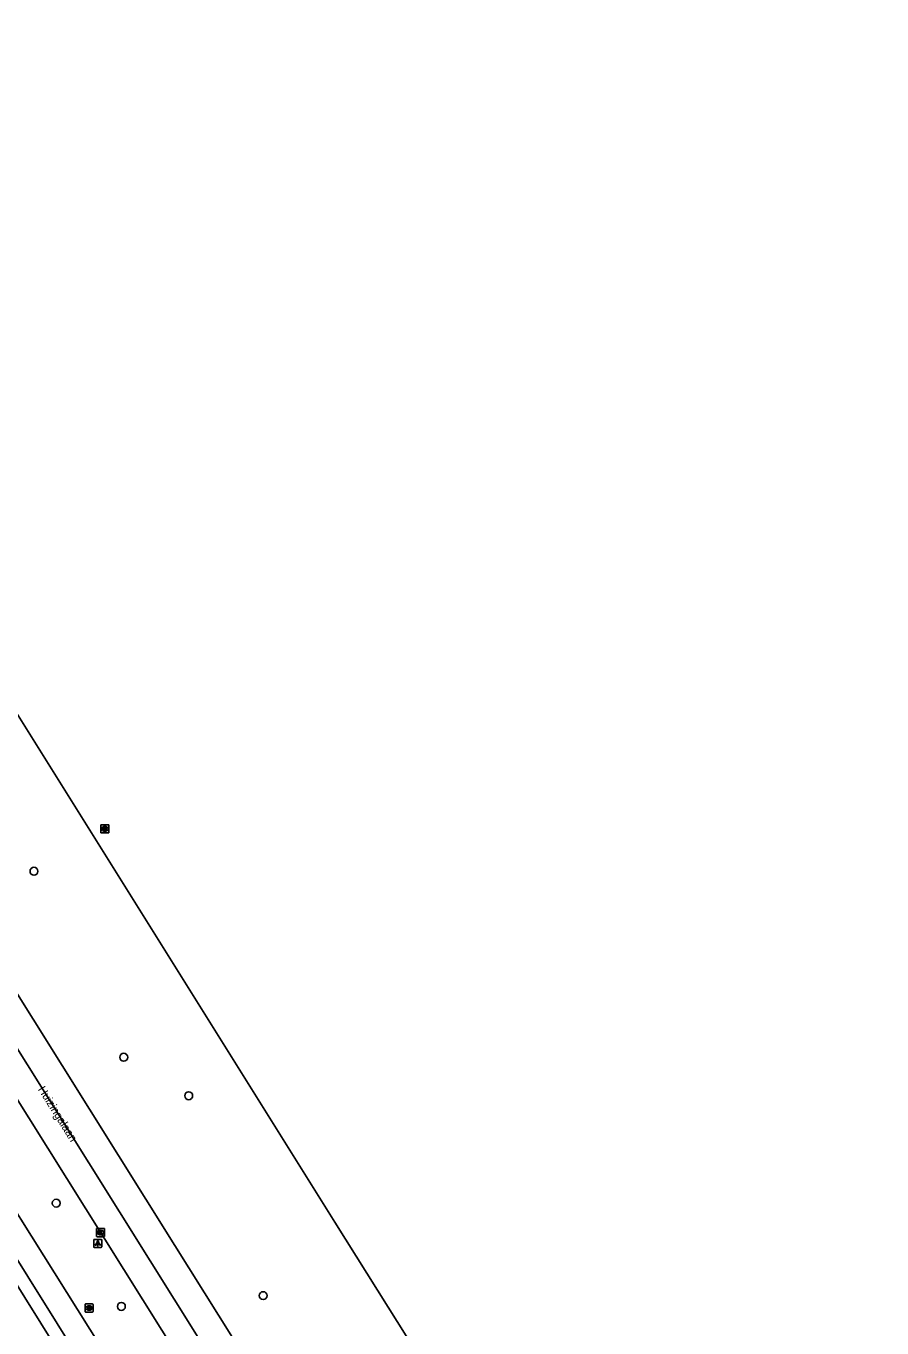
# Model space of a CAD drawing. Extents: x 159353 to 160616, y 385893 to 387321.
# Drawn here: x 160448.9 to 160554.2, y 386665.3 to 386825.3 of the extents above; entities that cross this region are included whole.
import ezdxf

# ---------------------------------------------------------------- set-up
doc = ezdxf.new("R2010")
doc.units = 0
for name, color, linetype in [('IMGEO_Berm_groen', 7, 'Continuous'), ('IMGEO_Boom', 7, 'Continuous'), ('IMGEO_Fietspad_gesloten', 7, 'Continuous'), ('IMGEO_Kolk', 7, 'Continuous'), ('IMGEO_Lichtpunt', 7, 'Continuous'), ('IMGEO_Openbare_ruimte_label', 7, 'Continuous'), ('IMGEO_OVBaan_gesloten', 7, 'Continuous'), ('IMGEO_Rijbaan_regionaal_gesloten', 7, 'Continuous'), ('IMGEO_Rioolput', 7, 'Continuous')]:
    doc.layers.add(name, color=color, linetype=linetype)

msp = doc.modelspace()

# ---------------------------------------------------------------- linework, layer by layer
at = {"layer": 'IMGEO_Berm_groen'}
msp.add_lwpolyline([(160421.2, 386713.16), (160466.47, 386640.61)], dxfattribs=at)
at = {"layer": 'IMGEO_Boom'}
for centre in [(160449.89, 386721.4), (160460.92, 386698.53), (160468.91, 386693.8), (160452.62, 386680.6), (160478.07, 386669.23), (160460.63, 386667.9)]:
    msp.add_circle(centre, 0.489, dxfattribs=at)
at = {"layer": 'IMGEO_Fietspad_gesloten'}
for points in [[(160554.15, 386509.54), (160518.16, 386566.97), (160508.02, 386583.09), (160499.49, 386596.8), (160488.74, 386614.01), (160477.81, 386631.52), (160472.11, 386640.64), (160467.36, 386648.23), (160458.08, 386663.01), (160448.28, 386678.63), (160446.21, 386681.92), (160435.31, 386699.18), (160428.48, 386710), (160424.45, 386716.02), (160420.71, 386721.61)], [(160420.39, 386716.73), (160427.39, 386706.14), (160445.7, 386677.02), (160466.54, 386643.68), (160466.96, 386643), (160466.98, 386642.96)]]:
    msp.add_lwpolyline(points, dxfattribs=at)
at = {"layer": 'IMGEO_Kolk'}
for p, q in [((160457.57, 386676.56), (160457.57, 386677.41)), ((160457.64, 386677.48), (160458.5, 386677.48)), ((160458.5, 386676.48), (160457.64, 386676.48)), ((160458.08, 386676.7), (160458.05, 386676.7)), ((160458.06, 386677.26), (160458.08, 386677.26)), ((160458.57, 386677.41), (160458.57, 386676.56))]:
    msp.add_line(p, q, dxfattribs=at)
for points in [[(160457.57, 386676.56), (160457.57, 386677.41)], [(160457.64, 386677.48), (160458.5, 386677.48)], [(160458.5, 386676.48), (160457.64, 386676.48)], [(160457.89, 386677.18), (160458.01, 386677.18), (160458.01, 386677.03), (160458.14, 386677.18), (160458.31, 386677.18), (160458.16, 386677.03), (160458.31, 386676.78), (160458.16, 386676.78), (160458.08, 386676.95), (160458.01, 386676.88), (160458.01, 386676.78), (160457.89, 386676.78), (160457.89, 386677.18)], [(160458.57, 386677.41), (160458.57, 386676.56)]]:
    msp.add_lwpolyline(points, dxfattribs=at)
for centre, start, end in [((160457.64, 386677.41), 91.552, 178.448), ((160457.64, 386677.41), 91.552, 178.448), ((160457.64, 386676.56), 181.552, 268.448), ((160457.64, 386676.56), 181.552, 268.448), ((160458.49, 386677.41), 1.552, 88.448), ((160458.49, 386677.41), 1.552, 88.448), ((160458.49, 386676.56), 271.552, 358.448), ((160458.49, 386676.56), 271.552, 358.448)]:
    msp.add_arc(centre, 0.0765, start, end, dxfattribs=at)
for centre, major_axis, ratio, start_param, end_param in [((160458.06, 386676.98), (-0.387, 0.002), 0.722429, 4.712389, 7.853982), ((160458.08, 386676.98), (-0.39, 0.002), 0.717154, 1.570796, 4.712389)]:
    msp.add_ellipse(centre, major_axis=major_axis, ratio=ratio, start_param=start_param, end_param=end_param, dxfattribs=at)
at = {"layer": 'IMGEO_Lichtpunt'}
for p, q in [((160457.24, 386676.05), (160457.24, 386675.24)), ((160457.24, 386676.05), (160457.24, 386675.24)), ((160458.14, 386676.14), (160457.33, 386676.14)), ((160458.14, 386676.14), (160457.33, 386676.14)), ((160457.33, 386675.15), (160458.14, 386675.15)), ((160457.33, 386675.15), (160458.14, 386675.15)), ((160458.23, 386675.24), (160458.23, 386676.05)), ((160458.23, 386675.24), (160458.23, 386676.05))]:
    msp.add_line(p, q, dxfattribs=at)
for points in [[(160457.61, 386675.71), (160457.65, 386675.69), (160457.46, 386675.42), (160457.42, 386675.45), (160457.61, 386675.71)], [(160457.71, 386675.67), (160457.76, 386675.67), (160457.76, 386675.34), (160457.71, 386675.34), (160457.71, 386675.67)], [(160457.82, 386675.69), (160457.86, 386675.71), (160458.05, 386675.45), (160458.01, 386675.42), (160457.82, 386675.69)]]:
    msp.add_lwpolyline(points, dxfattribs=at)
msp.add_circle((160457.74, 386675.85), 0.0994, dxfattribs=at)
for centre, start, end in [((160457.33, 386676.05), 90, 180), ((160457.33, 386676.05), 90, 180), ((160457.33, 386675.24), 180, 270), ((160457.33, 386675.24), 180, 270), ((160458.14, 386676.05), 0, 90), ((160458.14, 386676.05), 0, 90), ((160458.14, 386675.24), 270, 0), ((160458.14, 386675.24), 270, 360)]:
    msp.add_arc(centre, 0.0946, start, end, dxfattribs=at)
at = {"layer": 'IMGEO_OVBaan_gesloten'}
for points in [[(160373.31, 386825.3), (160388.48, 386801), (160407.47, 386770.71), (160421.85, 386747.81), (160467.21, 386675.4), (160505.4, 386614.48)], [(160441.77, 386750.38), (160486.9, 386678.26), (160530.86, 386608.19)], [(160502.35, 386612.57), (160464.17, 386673.49), (160418.68, 386746.11)]]:
    msp.add_lwpolyline(points, dxfattribs=at)
at = {"layer": 'IMGEO_Rijbaan_regionaal_gesloten'}
msp.add_lwpolyline([(160437.52, 386709.73), (160514.87, 386586.34), (160515.14, 386585.87), (160518.55, 386579.81), (160520.93, 386575.2)], dxfattribs=at)
at = {"layer": 'IMGEO_Rioolput'}
for p, q in [((160458.1, 386726.19), (160458.1, 386727.04)), ((160458.18, 386727.11), (160459.03, 386727.11)), ((160459.03, 386726.11), (160458.18, 386726.11)), ((160458.59, 386726.89), (160458.62, 386726.89)), ((160458.61, 386726.33), (160458.59, 386726.33)), ((160459.11, 386727.04), (160459.11, 386726.19)), ((160456.17, 386667.29), (160456.17, 386668.14)), ((160456.24, 386668.21), (160457.1, 386668.21)), ((160457.1, 386667.21), (160456.24, 386667.21)), ((160456.68, 386667.43), (160456.65, 386667.43)), ((160456.66, 386667.99), (160456.68, 386667.99)), ((160457.17, 386668.14), (160457.17, 386667.29))]:
    msp.add_line(p, q, dxfattribs=at)
for points in [[(160458.1, 386726.19), (160458.1, 386727.04)], [(160458.18, 386727.11), (160459.03, 386727.11)], [(160459.03, 386726.11), (160458.18, 386726.11)], [(160458.69, 386726.81), (160458.44, 386726.81), (160458.44, 386726.41)], [(160458.44, 386726.41), (160458.57, 386726.41), (160458.57, 386726.57), (160458.58, 386726.57)], [(160458.62, 386726.73), (160458.57, 386726.73), (160458.57, 386726.65)], [(160458.57, 386726.65), (160458.62, 386726.65)], [(160458.62, 386726.54), (160458.69, 386726.41), (160458.83, 386726.41), (160458.77, 386726.54)], [(160459.11, 386727.04), (160459.11, 386726.19)], [(160456.17, 386667.29), (160456.17, 386668.14)], [(160456.24, 386668.21), (160457.1, 386668.21)], [(160457.1, 386667.21), (160456.24, 386667.21)], [(160456.76, 386667.91), (160456.5, 386667.91), (160456.5, 386667.51)], [(160456.5, 386667.51), (160456.63, 386667.51), (160456.63, 386667.68), (160456.64, 386667.68)], [(160456.68, 386667.83), (160456.63, 386667.83), (160456.63, 386667.75)], [(160456.63, 386667.75), (160456.68, 386667.75)], [(160456.69, 386667.65), (160456.76, 386667.51), (160456.9, 386667.51), (160456.83, 386667.64)], [(160457.17, 386668.14), (160457.17, 386667.29)]]:
    msp.add_lwpolyline(points, dxfattribs=at)
for centre, radius, start, end in [((160458.18, 386727.04), 0.0765, 91.552, 178.448), ((160458.18, 386727.04), 0.0765, 91.552, 178.448), ((160458.18, 386726.19), 0.0765, 181.552, 268.448), ((160458.18, 386726.19), 0.0765, 181.552, 268.448), ((160458.57, 386726.52), 0.0533, 26.0293, 88.6989), ((160458.62, 386726.63), 0.0964, 77.0061, 93.1865), ((160458.6, 386726.84), 0.19, 274.7715, 282.9687), ((160458.64, 386726.69), 0.0378, 276.6634, 79.6772), ((160458.69, 386726.7), 0.109, 350.3612, 89.416), ((160458.69, 386726.7), 0.112, 277.5842, 350.9817), ((160458.67, 386726.48), 0.108, 29.5134, 73.7905), ((160459.03, 386727.04), 0.0765, 1.552, 88.448), ((160459.03, 386727.04), 0.0765, 1.552, 88.448), ((160459.03, 386726.19), 0.0765, 271.552, 358.448), ((160459.03, 386726.19), 0.0765, 271.552, 358.448), ((160456.24, 386668.14), 0.0765, 91.552, 178.448), ((160456.24, 386668.14), 0.0765, 91.552, 178.448), ((160456.24, 386667.29), 0.0765, 181.552, 268.448), ((160456.24, 386667.29), 0.0765, 181.552, 268.448), ((160456.64, 386667.62), 0.0533, 26.0293, 88.6989), ((160456.69, 386667.74), 0.0964, 77.0061, 93.1865), ((160456.67, 386667.94), 0.19, 274.7715, 282.9687), ((160456.7, 386667.79), 0.0378, 276.6634, 79.6772), ((160456.76, 386667.8), 0.109, 350.3612, 89.416), ((160456.75, 386667.8), 0.112, 277.5842, 350.9817), ((160456.74, 386667.59), 0.108, 29.5134, 73.7905), ((160457.09, 386668.14), 0.0765, 1.552, 88.448), ((160457.09, 386668.14), 0.0765, 1.552, 88.448), ((160457.09, 386667.29), 0.0765, 271.552, 358.448), ((160457.09, 386667.29), 0.0765, 271.552, 358.448)]:
    msp.add_arc(centre, radius, start, end, dxfattribs=at)
for centre, major_axis, ratio, start_param, end_param in [((160458.59, 386726.61), (-0.387, 0.002), 0.722429, 4.712389, 7.853982), ((160458.62, 386726.61), (-0.39, 0.002), 0.717154, 1.570796, 4.712389), ((160456.66, 386667.71), (-0.387, 0.002), 0.722429, 4.712389, 7.853982), ((160456.68, 386667.71), (-0.39, 0.002), 0.717154, 1.570796, 4.712389)]:
    msp.add_ellipse(centre, major_axis=major_axis, ratio=ratio, start_param=start_param, end_param=end_param, dxfattribs=at)

# ---------------------------------------------------------------- texts
at = {"layer": 'IMGEO_Openbare_ruimte_label'}
msp.add_text('Huizingalaan', height=1, rotation=301.9568, dxfattribs=at).set_placement((160450.34, 386694.59))

doc.saveas('drawing.dxf')
